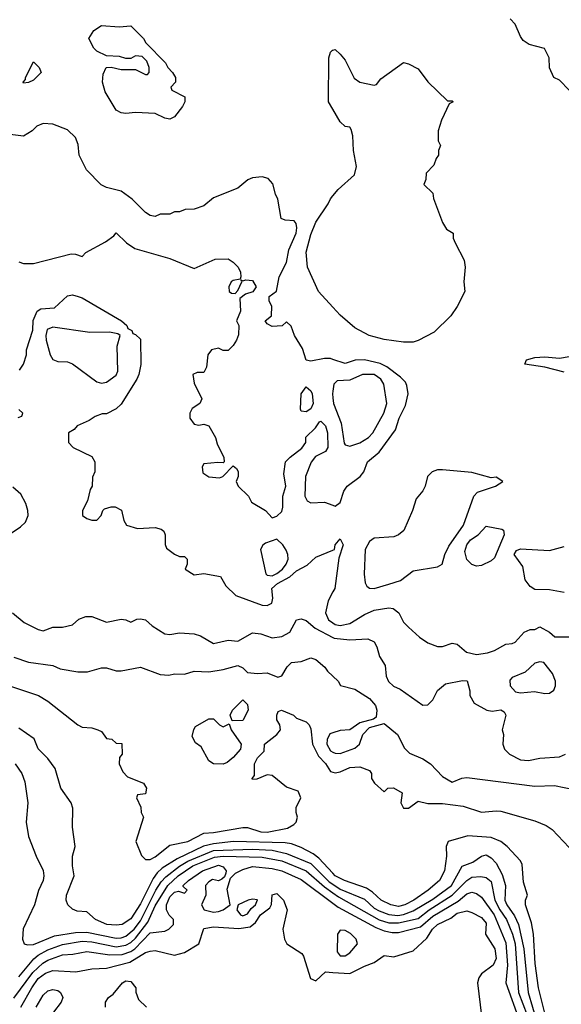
# Model space of a CAD drawing. Header units: inches. Extents: x 1793389 to 1900389, y 320802 to 470796.
# Tile 520 of 656: x 1878714 to 1880938, y 385182 to 389227. Entities that reach past the tile are written whole.
import ezdxf

# ---------------------------------------------------------------- set-up
doc = ezdxf.new("R2010")
doc.units = ezdxf.units.IN
doc.header["$MEASUREMENT"] = 0
doc.layers.add('B8378', color=7, linetype='Continuous')
doc.layers.add('B8388', color=7, linetype='Continuous')

msp = doc.modelspace()

# ---------------------------------------------------------------- linework, layer by layer
at = {"layer": 'B8378', "color": 2}
for points, elevation in [([(1879122, 389198), (1879170, 389202), (1879222, 389150), (1879231.6, 389131.6), (1879312, 389050), (1879322, 389030), (1879342, 389010), (1879354, 388990), (1879354, 388970), (1879334, 388950), (1879338, 388938), (1879392, 388910), (1879392, 388890), (1879382, 388870), (1879350, 388828), (1879330, 388818), (1879310, 388822), (1879270, 388842), (1879190, 388845.2), (1879150, 388841.2), (1879130, 388844), (1879110, 388855.3), (1879065.2, 388930), (1879054, 388970), (1879056.4, 389003.6), (1879068.7, 389031.3), (1879090, 389032), (1879130, 389022), (1879190, 389022), (1879230, 389002), (1879238, 389002), (1879246, 389010), (1879246, 389030), (1879236.4, 389056.4), (1879216.4, 389076.4), (1879190, 389078), (1879170, 389068), (1879150, 389068), (1879123.6, 389076.4), (1879070, 389078), (1879030, 389098), (1879018, 389110), (1878998, 389150), (1879018, 389182), (1879050, 389202.8)], 222), ([(1878730, 388966), (1878728, 388970), (1878738, 388982), (1878738, 388990), (1878770, 389054), (1878794, 389030), (1878802, 389010), (1878770, 388978), (1878750, 388968.7)], 222), ([(1878850, 387964), (1878826, 387954), (1878821, 387930), (1878822.8, 387910), (1878838.8, 387850), (1878850, 387831.3), (1878870, 387822.8), (1878910, 387820.7), (1878930, 387813.4), (1879030, 387739.1), (1879050, 387734), (1879070, 387737.3), (1879110, 387766), (1879117.5, 387782.5), (1879114.6, 387885.4), (1879126, 387930), (1879116.4, 387936.4), (1879083.1, 387943.1), (1879001.5, 387941.5)], 222), ([(1879890, 387615.3), (1879870, 387618), (1879867.2, 387627.2), (1879869.6, 387690.4), (1879890, 387718), (1879910, 387702), (1879914.8, 387690), (1879918.8, 387650), (1879910, 387628.7)], 226), ([(1879770, 387092.3), (1879723.7, 387076.3), (1879712.1, 387067.9), (1879703.1, 387050), (1879724.2, 386950), (1879730, 386944.2), (1879750, 386942.2), (1879770, 386951.4), (1879793.5, 386970), (1879808.4, 386990), (1879816.3, 387010), (1879815.6, 387030), (1879807.9, 387047.9), (1879794.5, 387070)], 226), ([(1879586, 386346), (1879578, 386370), (1879588, 386390), (1879630, 386432), (1879650, 386414), (1879652, 386390), (1879630, 386348)], 210), ([(1879550, 386322), (1879574, 386334), (1879582, 386310), (1879622.8, 386250), (1879621, 386230), (1879590, 386195.3), (1879565.4, 386174.6), (1879550, 386169), (1879509.3, 386169.3), (1879490, 386182), (1879459, 386239), (1879436.4, 386256.4), (1879422, 386282), (1879428.7, 386311.3), (1879436.4, 386323.6), (1879490, 386354), (1879510, 386354), (1879534, 386330)], 210), ([(1879670, 385613.6), (1879652, 385610), (1879611.3, 385590), (1879606, 385570), (1879620.7, 385550), (1879630, 385545.3), (1879650, 385553.4), (1879664.7, 385575.3), (1879682.7, 385590), (1879690.9, 385610.9)], 194)]:
    msp.add_lwpolyline(points, close=True, dxfattribs=dict(at, elevation=elevation))
for points, elevation in [([(1880000, 388859.3), (1879982, 388890), (1879984, 389070), (1879990, 389094), (1879998, 389102), (1880000, 389102.4)], 222), ([(1880000, 387831.3), (1879990, 387834.5), (1879965.2, 387834.8), (1879910, 387824), (1879890, 387828.7), (1879875.5, 387875.5), (1879842, 387930), (1879828.4, 387968.4), (1879810, 387986), (1879791.1, 387968.9), (1879750, 387966), (1879730, 387978), (1879722, 387990), (1879748, 388010), (1879748.7, 388050), (1879738, 388070), (1879738, 388090), (1879768, 388112), (1879779, 388170), (1879809.3, 388230), (1879818.6, 388281.4), (1879849.4, 388350), (1879851.9, 388371.9), (1879849.2, 388389.2), (1879840.4, 388400.4), (1879804, 388404), (1879788, 388410), (1879774, 388490), (1879764, 388510), (1879753.2, 388553.2), (1879734.6, 388574.6), (1879710, 388582), (1879670, 388578), (1879651.1, 388568.9), (1879610, 388535.3), (1879510, 388495.3), (1879470, 388462), (1879430, 388448), (1879392.7, 388447.3), (1879370, 388438), (1879350, 388438), (1879330, 388428), (1879290, 388428), (1879270, 388418), (1879250, 388422), (1879230, 388435.3), (1879175.3, 388490), (1879130, 388522), (1879070, 388538), (1879048.9, 388548.9), (1878988, 388610), (1878958, 388670), (1878954.6, 388714.6), (1878943.1, 388743.1), (1878910, 388774), (1878850, 388797.2), (1878810, 388801.2), (1878784.7, 388790), (1878764.7, 388770), (1878730, 388748.7), (1878630, 388760.9)], 226), ([(1880000, 388045.9), (1879941.2, 388110), (1879896, 388210), (1879890, 388272), (1879910, 388344.7), (1879930, 388394.8), (1879980.9, 388470), (1879990, 388490.8), (1880000, 388503.4)], 222), ([(1878710, 388232), (1878730, 388224.7), (1878770, 388226), (1878924.7, 388264.7), (1878943.6, 388263.6), (1878970, 388254), (1878986, 388270), (1879066, 388314), (1879100.4, 388339.6), (1879110, 388352), (1879152, 388310), (1879187.1, 388287.1), (1879330, 388246), (1879430, 388204.7), (1879516.4, 388243.6), (1879570, 388244.7), (1879590.7, 388230.7), (1879610.8, 388210), (1879621, 388190), (1879622, 388170), (1879619.6, 388160.4), (1879590, 388155.3), (1879582, 388150), (1879572, 388130), (1879574, 388110), (1879583.6, 388103.6), (1879598, 388102), (1879610, 388114), (1879626, 388150), (1879622, 388158), (1879630, 388154), (1879642, 388158), (1879670, 388156), (1879684.7, 388130), (1879671, 388109), (1879641, 388099), (1879618, 388082), (1879621, 388030), (1879604.7, 387990), (1879614, 387970), (1879612.7, 387932.7), (1879604.7, 387910), (1879590, 387888), (1879570, 387868), (1879550, 387868), (1879530, 387877.2), (1879502, 387870), (1879486, 387850), (1879481, 387799), (1879470, 387778), (1879442, 387778), (1879424.7, 387770), (1879430, 387734), (1879462, 387670), (1879454, 387650), (1879422, 387630), (1879412, 387610), (1879412, 387590), (1879430, 387564.7), (1879450, 387561), (1879470, 387564.7), (1879490, 387558), (1879517.3, 387510), (1879524.5, 387484.5), (1879552, 387428), (1879554, 387410), (1879550, 387406), (1879528, 387408), (1879470, 387402), (1879462.8, 387390), (1879465.3, 387365.3), (1879490, 387348.2), (1879534.8, 387345.2), (1879548, 387350), (1879590, 387394), (1879603.6, 387383.6), (1879610.9, 387370.9), (1879610.7, 387350), (1879602.8, 387330), (1879610.5, 387310), (1879653, 387270), (1879665.3, 387245.3), (1879723, 387210), (1879750, 387181), (1879770, 387187.3), (1879790, 387206.8), (1879795.1, 387224.9), (1879795.1, 387270), (1879806.3, 387310), (1879798.7, 387361.3), (1879805.2, 387410), (1879824, 387430), (1879872.9, 387467.1), (1879888.7, 387490), (1879888.7, 387511.3), (1879928.7, 387550), (1879945.2, 387574.8), (1879950, 387578), (1879970, 387558), (1879977.6, 387530), (1879978.7, 387470), (1879970, 387452.7), (1879928, 387432), (1879910.4, 387409.6), (1879887.7, 387350), (1879884.9, 387270), (1879894.8, 387250), (1879910, 387242.4), (1879965.1, 387245.1), (1880000, 387231.8)], 226), ([(1878712.9, 387787.1), (1878728.9, 387811.1), (1878742, 387850), (1878742, 387870), (1878768.4, 387951.6), (1878768.9, 387991.1), (1878786, 388030), (1878800.4, 388039.6), (1878856.4, 388043.6), (1878910, 388092), (1878930, 388096), (1878954, 388090), (1878970, 388084.7), (1879132, 387990), (1879154, 387970), (1879158, 387958), (1879174, 387950), (1879178, 387938), (1879190, 387934), (1879210, 387914), (1879210.9, 387810.9), (1879202.8, 387770), (1879194.8, 387750), (1879130, 387648), (1879110, 387628), (1879070, 387608), (1879052.7, 387607.3), (1879023.6, 387596.4), (1878999.6, 387580.4), (1878950, 387558), (1878936.9, 387543.1), (1878914, 387530), (1878914, 387490), (1878934, 387470), (1879010, 387432), (1879022, 387410), (1879022, 387370), (1879012.7, 387347.3), (1879012, 387310), (1879003.6, 387296.4), (1878992, 387250), (1878972, 387210), (1878972, 387190), (1878990, 387178), (1879010, 387171.3), (1879030, 387171.3), (1879048.7, 387190), (1879055.3, 387210), (1879062.7, 387217.3), (1879090, 387226), (1879105.4, 387225.4), (1879131.3, 387211.3), (1879141, 387170), (1879152, 387150), (1879196.9, 387136.9), (1879270, 387141), (1879294.4, 387134.4), (1879306, 387126), (1879310.9, 387110.9), (1879310.9, 387070.9), (1879316, 387056), (1879350, 387031), (1879370, 387022), (1879390, 387022), (1879402, 387010), (1879402, 386990), (1879394, 386970), (1879430, 386946), (1879470, 386951.3), (1879538.8, 386938.8), (1879560.7, 386900.7), (1879602, 386862), (1879710, 386822), (1879730, 386820.7), (1879748.7, 386830), (1879754, 386850), (1879749.4, 386890), (1879773.2, 386910), (1879822.6, 386937.4), (1879850, 386962), (1879894.5, 386985.5), (1879930, 387018.8), (1880000, 387047.5)], 222), ([(1880000, 387700.5), (1879998.7, 387690), (1880000, 387674)], 230), ([(1878707.3, 387592.7), (1878722, 387598), (1878726, 387610), (1878710, 387626)], 222), ([(1878650, 387098.8), (1878717.2, 387142.8), (1878737.4, 387162.6), (1878748.4, 387190), (1878747.1, 387210), (1878738.9, 387238.9), (1878717.8, 387277.8), (1878685.8, 387305.8)], 222), ([(1880000, 386875.8), (1879980.9, 386839.1), (1879970.3, 386790), (1879981.6, 386761.6), (1880000, 386748.7)], 222), ([(1878684.7, 386790), (1878732, 386750), (1878790, 386721), (1878810, 386716), (1878850, 386731.3), (1878890, 386731.3), (1878930, 386741), (1878956.5, 386763.5), (1878985.6, 386774.4), (1879010, 386774.8), (1879070, 386751.3), (1879130, 386764.7), (1879150, 386762), (1879170, 386752), (1879195.3, 386764.7), (1879210, 386766), (1879230, 386761), (1879257.3, 386737.3), (1879310, 386704), (1879330, 386700.5), (1879370, 386708), (1879430, 386704), (1879455.9, 386695.9), (1879510, 386663.8), (1879570, 386677.3), (1879610, 386674), (1879670, 386707.7), (1879704.5, 386704.5), (1879750, 386687.3), (1879790, 386692.7), (1879822.7, 386710), (1879850, 386761), (1879870, 386766), (1879890, 386758.8), (1879927.1, 386727.1), (1880000, 386688.8)], 218), ([(1878690, 386607.3), (1878750, 386587.7), (1878850, 386574), (1878880.3, 386560.3), (1878952.9, 386547.1), (1878992.9, 386547.1), (1879050, 386564.7), (1879070, 386564.7), (1879110, 386552), (1879130, 386552), (1879210, 386566.8), (1879290, 386537.3), (1879326.3, 386533.7), (1879350, 386539.1), (1879390, 386538.8), (1879430, 386551), (1879490, 386547.7), (1879550, 386557.1), (1879610, 386574), (1879630, 386564.7), (1879650, 386545.5), (1879690, 386540.5), (1879730, 386544), (1879773.6, 386526.4), (1879790, 386531.3), (1879812.1, 386567.9), (1879830, 386586), (1879870, 386590.8), (1879910, 386604.7), (1879930, 386598), (1879966.4, 386566.4), (1879978, 386550), (1880000, 386530)], 214), ([(1878655.2, 386495.2), (1878790.5, 386450.5), (1878830, 386426.8), (1878952, 386330), (1878970, 386321), (1879010, 386318), (1879034, 386310), (1879050, 386302), (1879070, 386274), (1879091.6, 386271.6), (1879110, 386254), (1879132.7, 386252.7), (1879134, 386210), (1879123.6, 386196.4), (1879122, 386170), (1879136.9, 386136.9), (1879156.9, 386116.9), (1879222, 386090), (1879234, 386070), (1879230, 386046), (1879198, 386042), (1879194, 386030), (1879211.6, 385991.6), (1879212, 385970), (1879222, 385950), (1879191, 385850), (1879213.7, 385793.7), (1879230, 385776), (1879250, 385777.3), (1879270, 385788), (1879330, 385836), (1879404, 385850), (1879470, 385884.4), (1879510, 385887), (1879630, 385908.5), (1879650, 385908.4), (1879704.7, 385890), (1879730, 385889.1), (1879814.2, 385905.8), (1879840.2, 385919.8), (1879849.2, 385930), (1879855.3, 385950), (1879849, 385970), (1879849, 385990), (1879868.7, 386030), (1879857.2, 386057.2), (1879810, 386074), (1879750, 386121.2), (1879730, 386124), (1879687.3, 386107.3), (1879670, 386106), (1879668.7, 386110), (1879678, 386122), (1879678, 386170), (1879690, 386194), (1879718, 386222), (1879719, 386250), (1879769.2, 386290), (1879785.2, 386310), (1879782, 386330), (1879769.3, 386350), (1879769.2, 386370), (1879775.3, 386384.7), (1879789.5, 386390.5), (1879838, 386370), (1879850, 386358), (1879890, 386342), (1879902, 386330), (1879910, 386314), (1879916, 386250), (1879941.1, 386201.1), (1879970, 386170.6), (1879990, 386138.8), (1880000, 386136.1)], 210), ([(1880000, 385719.9), (1879942.3, 385782.3), (1879919.6, 385799.6), (1879870, 385826), (1879830, 385841.1), (1879804.5, 385844.5), (1879591.3, 385851.3), (1879510, 385840.9), (1879469.1, 385830.9), (1879360.4, 385779.6), (1879299.5, 385740.5), (1879278.3, 385721.7), (1879261.9, 385698.1), (1879210, 385594.4), (1879170, 385533.4), (1879134, 385510), (1879110, 385506.4), (1879072, 385510), (1879024.7, 385530), (1878990, 385562), (1878950, 385564.7), (1878930, 385572), (1878912, 385590), (1878904.7, 385610), (1878906, 385630), (1878938, 385710), (1878930.9, 385750.9), (1878931, 385790), (1878941, 385830), (1878931.3, 385910), (1878932.7, 385987.3), (1878924.7, 386010), (1878882.8, 386070), (1878858.8, 386150), (1878830, 386191), (1878790, 386231.3), (1878772.7, 386272.7), (1878710, 386316)], 206), ([(1880000, 386297), (1879987, 386293), (1879976, 386270), (1879975.6, 386250), (1879990, 386222.6), (1880000, 386218.3)], 214), ([(1878694.8, 386170), (1878722.8, 386130), (1878735.2, 386095.2), (1878747.3, 386010), (1878740.7, 385930), (1878750.6, 385870.6), (1878781, 385790), (1878810, 385732), (1878813, 385710), (1878810.5, 385690), (1878790.4, 385649.6), (1878774.9, 385590), (1878728.6, 385491.4), (1878725.5, 385450), (1878732, 385430), (1878745.5, 385425.5), (1878770, 385427), (1878857, 385463), (1878942.8, 385477.2), (1878990, 385477.8), (1879110, 385454), (1879130, 385454.2), (1879150, 385461.8), (1879183.5, 385490), (1879210, 385524.4), (1879272.4, 385650), (1879295, 385685), (1879314.5, 385705.5), (1879370, 385749.3), (1879404, 385770), (1879510, 385813.4), (1879670, 385819.8), (1879750, 385815.5), (1879810, 385802), (1879910, 385759.7), (1879985.2, 385685.2), (1880000, 385675.2)], 202), ([(1878710, 385294), (1878771.9, 385368.1), (1878790, 385383.6), (1878830, 385405.2), (1878890, 385427.2), (1878970, 385440.7), (1879010, 385437.8), (1879110, 385418), (1879150, 385425), (1879170, 385435.6), (1879190, 385452.8), (1879240.2, 385519.8), (1879270, 385586.7), (1879322.4, 385670), (1879364.2, 385710), (1879425.4, 385750), (1879513.7, 385786.3), (1879550, 385790.1), (1879710, 385786.4), (1879790, 385771.2), (1879890.1, 385730.1), (1879964.9, 385664.9), (1880000, 385640)], 198), ([(1878690, 385206.7), (1878767.8, 385312.2), (1878808.6, 385351.4), (1878830, 385363.2), (1878890, 385385.3), (1878932.7, 385387.3), (1878990, 385399.1), (1879084.6, 385384.6), (1879134.3, 385385.7), (1879170, 385398.4), (1879186, 385410), (1879250, 385474.7), (1879310, 385482), (1879326, 385490), (1879346, 385510), (1879346, 385530), (1879328, 385548), (1879316.2, 385570), (1879316.3, 385590), (1879330, 385623.8), (1879350, 385642.4), (1879366.4, 385646.4), (1879390, 385638), (1879402, 385650), (1879385.2, 385665.2), (1879385.2, 385670), (1879406.6, 385690), (1879464.5, 385730), (1879530, 385752.8), (1879550, 385746.8), (1879562, 385730), (1879559.9, 385720.1), (1879554.4, 385705.6), (1879544.5, 385695.5), (1879530.8, 385689.2), (1879506, 385694), (1879490, 385685.2), (1879477.3, 385670), (1879478.4, 385630), (1879460.7, 385590), (1879471, 385570), (1879510, 385560.3), (1879530, 385562.6), (1879549.7, 385570.3), (1879578, 385590), (1879565.6, 385654.4), (1879580.1, 385699.9), (1879599.6, 385720.4), (1879630, 385736), (1879670, 385747.6), (1879750, 385739.7), (1879790.6, 385730), (1879870, 385694.6), (1880000, 385597.2)], 194), ([(1878718.5, 385170), (1878763.8, 385250), (1878790, 385287.2), (1878819.5, 385310), (1878850, 385320.3), (1878944.8, 385315.2), (1879010, 385326.8), (1879070.4, 385330.4), (1879165.7, 385354.3), (1879230, 385394), (1879250, 385400.7), (1879270, 385402.8), (1879350, 385384), (1879390, 385394), (1879449.2, 385430), (1879470, 385493.4), (1879510, 385499.5), (1879613.4, 385493.4), (1879659.8, 385500.2), (1879681.7, 385518.3), (1879703, 385550), (1879741.7, 385578.3), (1879748.4, 385591.6), (1879750, 385631), (1879770, 385636.3), (1879797.3, 385610), (1879812, 385570), (1879794.8, 385490), (1879800.7, 385450), (1879811, 385430), (1879872, 385390), (1879879.8, 385379.8), (1879907.7, 385287.7), (1879930, 385278), (1879970, 385314.8), (1880000, 385312.9)], 190), ([(1878782, 385170), (1878810, 385218.8), (1878830, 385237.3), (1878850, 385242.8), (1878870, 385238.8), (1878881, 385230), (1878891, 385210), (1878884.7, 385190), (1878852, 385150)], 186), ([(1879066, 385170), (1879066, 385190), (1879078, 385210), (1879097.2, 385222.8), (1879135.3, 385270), (1879150, 385278.8), (1879170, 385276), (1879190.8, 385250), (1879191, 385231), (1879202, 385202), (1879234, 385170)], 186)]:
    msp.add_lwpolyline(points, dxfattribs=dict(at, elevation=elevation))
at = {"layer": 'B8388', "color": 2}
for points, elevation in [([(1880970, 388938), (1880930, 388978), (1880908, 388990), (1880888.9, 389028.9), (1880888, 389070), (1880868.4, 389108.4), (1880805.6, 389125.6), (1880782, 389142), (1880770, 389158), (1880748.9, 389208.9), (1880728, 389230)], 222), ([(1880000, 389102.4), (1880010, 389104.7), (1880030, 389086), (1880050, 389060.7), (1880086.9, 388986.9), (1880110, 388970.4), (1880170, 388958), (1880179, 388961), (1880196.4, 388983.6), (1880290, 389051.3), (1880310, 389046), (1880350, 389024.7), (1880390, 388972), (1880470, 388894), (1880490, 388894), (1880494, 388890), (1880478, 388882), (1880445.4, 388814.6), (1880432, 388770), (1880432, 388730), (1880442, 388710), (1880434, 388690), (1880434, 388670), (1880423.6, 388656.4), (1880414, 388630), (1880383.6, 388596.4), (1880382, 388570), (1880374, 388550), (1880410, 388514), (1880412.7, 388492.7), (1880450, 388394), (1880466, 388366), (1880494, 388350), (1880494, 388330), (1880502, 388310), (1880538.8, 388238.8), (1880542.8, 388210), (1880538, 388150), (1880542, 388110), (1880510.9, 388049.1), (1880484.7, 388010), (1880416.3, 387943.7), (1880350, 387909.2), (1880330, 387902.7), (1880290, 387902.7), (1880210, 387912.7), (1880149.6, 387929.6), (1880090, 387961.2), (1880030, 388013.2), (1880000, 388045.9)], 222), ([(1880000, 388503.4), (1880021.2, 388530), (1880088.7, 388590), (1880096.5, 388623.5), (1880084, 388690), (1880082, 388750), (1880075.3, 388775.3), (1880070, 388786), (1880050, 388788), (1880030, 388808), (1880000, 388859.3)], 222), ([(1880000, 387231.8), (1880010, 387228), (1880030, 387242.8), (1880045.1, 387290), (1880058, 387310), (1880112.3, 387350), (1880126.6, 387370), (1880142.7, 387410), (1880189.7, 387450.3), (1880257.7, 387542.3), (1880272.7, 387590), (1880298, 387642), (1880309.6, 387690), (1880304.1, 387724.1), (1880297.5, 387737.5), (1880278, 387758), (1880220.9, 387800.9), (1880194.3, 387814.3), (1880130, 387829.7), (1880091.6, 387828.4), (1880050, 387815.1), (1880000, 387831.3)], 226), ([(1880950, 387778.5), (1880870, 387799.7), (1880788.7, 387811.3), (1880795.3, 387830), (1880830, 387838.7), (1880870, 387842), (1880930, 387836.9), (1880970, 387843.6)], 222), ([(1880000, 387674), (1880002, 387650), (1880034.4, 387570), (1880046.6, 387486.6), (1880050, 387481), (1880070, 387474.8), (1880110, 387488.2), (1880146, 387510), (1880164.5, 387530), (1880209.5, 387610), (1880220.9, 387650), (1880209.4, 387730), (1880197, 387750), (1880170, 387769.4), (1880122, 387770), (1880070, 387746), (1880017.1, 387742.9), (1880003.8, 387730), (1880000, 387700.5)], 230), ([(1880000, 387047.5), (1880006, 387050), (1880008.7, 387070), (1880030, 387094), (1880042, 387070), (1880024.7, 387015.3), (1880007.3, 386890), (1880000, 386875.8)], 222), ([(1880950, 386873.2), (1880890, 386884), (1880830, 386886), (1880810, 386898), (1880790, 386926), (1880780.2, 386980.2), (1880744, 387030), (1880753.6, 387046.4), (1880770, 387053.4), (1880890, 387046), (1880950, 387062.8)], 222), ([(1880000, 386748.7), (1880010, 386741.7), (1880030, 386738), (1880070, 386746.7), (1880130, 386783.8), (1880170, 386800.4), (1880230, 386810.4), (1880248, 386808), (1880270.7, 386790.7), (1880290, 386751.3), (1880310, 386731), (1880356, 386690), (1880390, 386666.8), (1880430, 386651.3), (1880450, 386651.3), (1880490, 386666), (1880510, 386661), (1880548.9, 386628.9), (1880590, 386619.5), (1880634.7, 386625.3), (1880664.1, 386635.9), (1880710, 386661), (1880736.5, 386663.5), (1880748, 386670), (1880786, 386710), (1880810, 386722), (1880830, 386722), (1880850, 386732), (1880890, 386711.3), (1880911.6, 386691.6), (1881010, 386692)], 222), ([(1880000, 386688.8), (1880005.8, 386685.8), (1880070, 386679.5), (1880143.5, 386683.5), (1880170, 386671), (1880181, 386650), (1880190.9, 386610.9), (1880214, 386574), (1880218.7, 386530), (1880227.8, 386507.8), (1880248.9, 386488.9), (1880276.4, 386476.4), (1880370, 386411.3), (1880390, 386412), (1880410, 386432), (1880429.4, 386470.6), (1880462, 386498), (1880531.6, 386511.6), (1880551.3, 386511.3), (1880562, 386470), (1880562, 386450), (1880579.6, 386419.6), (1880632, 386390), (1880654.5, 386385.5), (1880690, 386391), (1880702.8, 386382.8), (1880710.7, 386370), (1880694.8, 386310), (1880701, 386290), (1880698, 386250), (1880704.7, 386230), (1880724.7, 386210), (1880770, 386186.8), (1880803.5, 386183.5), (1880850, 386193.4), (1880930, 386199.1), (1880955.3, 386210)], 218), ([(1880000, 386530), (1880022, 386510), (1880031.6, 386491.6), (1880090, 386476), (1880150, 386438.8), (1880174.8, 386410), (1880181, 386390), (1880178, 386362), (1880167.1, 386352.9), (1880110, 386337.6), (1880070, 386309.5), (1880030, 386306), (1880000, 386297)], 214), ([(1880000, 386218.3), (1880010, 386214), (1880030, 386212.4), (1880090, 386234), (1880109.6, 386250), (1880122.9, 386290), (1880150, 386318.8), (1880210, 386336), (1880266, 386290), (1880294, 386234), (1880314, 386214), (1880370, 386190.7), (1880401, 386170), (1880450, 386118), (1880490, 386094), (1880530, 386111), (1880550, 386114), (1880830, 386077.3), (1880910, 386080.7), (1880990, 386064)], 214), ([(1880000, 386136.1), (1880010, 386133.4), (1880030, 386136.3), (1880070, 386154), (1880110, 386158), (1880150, 386142), (1880158, 386130), (1880158, 386110), (1880171.3, 386090), (1880210, 386054), (1880226, 386070), (1880249.1, 386070.9), (1880284.7, 386050), (1880279.1, 386010), (1880290, 385987.7), (1880310, 385987.3), (1880350, 386016), (1880390, 386006.8), (1880450, 386006.8), (1880535.3, 385995.3), (1880610, 385971), (1880670, 385977.3), (1880690, 385974.8), (1880830, 385935.5), (1880875.8, 385915.8), (1880899.9, 385899.9), (1880970, 385826)], 210), ([(1880870, 385146), (1880844, 385250), (1880830.3, 385350), (1880824.4, 385470), (1880816, 385516), (1880790.8, 385590), (1880791, 385610), (1880798.8, 385630), (1880783, 385683), (1880776.8, 385756.8), (1880770, 385771.3), (1880716, 385830), (1880690, 385850.7), (1880650, 385867.3), (1880554, 385874), (1880474, 385850), (1880465.2, 385830), (1880466.6, 385790), (1880458.4, 385730), (1880438.4, 385690), (1880391.6, 385650), (1880331.8, 385610), (1880295.1, 385590), (1880270, 385583.2), (1880237.3, 385590), (1880198, 385610), (1880162.8, 385642.8), (1880138.5, 385658.5), (1880047.3, 385690), (1880010, 385709.1), (1880000, 385719.9)], 206), ([(1880000, 385675.2), (1880030, 385655), (1880130, 385613.1), (1880170, 385577.3), (1880190, 385566.4), (1880230, 385551.1), (1880266.6, 385546.6), (1880290, 385550.2), (1880330, 385565.4), (1880410, 385613.6), (1880486.9, 385670), (1880530.9, 385749.1), (1880574.4, 385765.6), (1880610, 385790.3), (1880630, 385795.6), (1880650, 385783.7), (1880670, 385761.3), (1880695.4, 385715.4), (1880709.1, 385670), (1880705.8, 385610), (1880713.8, 385590), (1880745.9, 385545.9), (1880762.2, 385510), (1880784.7, 385410), (1880801.8, 385230), (1880854.9, 385050)], 202), ([(1880000, 385640), (1880023.3, 385623.3), (1880190, 385529.3), (1880230, 385516.6), (1880270, 385517.1), (1880350, 385533.8), (1880395.1, 385570), (1880490.5, 385629.5), (1880550, 385690.4), (1880570, 385703.8), (1880607.3, 385707.3), (1880630, 385702.8), (1880650, 385686), (1880664.7, 385610), (1880685, 385570), (1880713.2, 385530), (1880737.8, 385470), (1880748.4, 385430), (1880762.9, 385230), (1880797.6, 385137.6)], 198), ([(1880000, 385597.2), (1880021.3, 385581.3), (1880176.9, 385496.9), (1880210, 385483.2), (1880243.8, 385476.2), (1880270, 385477.4), (1880359.9, 385500.1), (1880410, 385543.5), (1880514.8, 385605.2), (1880550, 385635.6), (1880570, 385642.6), (1880590, 385637), (1880610, 385621.6), (1880662.2, 385550), (1880710, 385434), (1880717.4, 385342.6), (1880710.4, 385270), (1880766.6, 385113.4)], 194), ([(1880000, 385312.9), (1880070, 385308.4), (1880130, 385339.1), (1880170, 385353.4), (1880210, 385382.8), (1880250, 385377.1), (1880330, 385402), (1880386.3, 385453.7), (1880409.7, 385490), (1880429.6, 385510), (1880484.1, 385535.9), (1880510, 385555.6), (1880550, 385565.5), (1880570, 385559.3), (1880610, 385538.4), (1880630, 385514.8), (1880627.4, 385470), (1880665.3, 385410), (1880670.3, 385370), (1880658, 385342), (1880610, 385306.6), (1880599.5, 385290), (1880594, 385270), (1880610, 385134)], 190)]:
    msp.add_lwpolyline(points, dxfattribs=dict(at, elevation=elevation))
for points, elevation in [([(1880450, 387377.4), (1880430, 387377.4), (1880407.7, 387370), (1880388.5, 387350), (1880378.7, 387310), (1880369.1, 387290.9), (1880341.7, 387258.3), (1880327.4, 387210), (1880291.2, 387128.8), (1880270, 387111.1), (1880250, 387102), (1880170, 387097), (1880150, 387083.7), (1880132.4, 387050), (1880128.7, 386948.7), (1880132.8, 386912.8), (1880139.8, 386899.8), (1880150, 386890.8), (1880170, 386890.7), (1880230, 386907.7), (1880277.2, 386922.8), (1880330, 386962.8), (1880430, 386978.8), (1880448.7, 386990), (1880459.5, 387030), (1880476.2, 387063.8), (1880536.2, 387150), (1880578.4, 387270), (1880594.5, 387285.5), (1880668, 387310), (1880698, 387330), (1880670, 387348), (1880650, 387345.2), (1880570, 387366.3)], 226), ([(1880590, 386981.2), (1880570, 386989.2), (1880549.7, 387009.7), (1880541.6, 387041.6), (1880549.6, 387070), (1880565.6, 387090), (1880596, 387110), (1880630, 387146.8), (1880694.4, 387134.4), (1880701, 387130), (1880704, 387110), (1880664, 387016), (1880650, 387004), (1880610, 386985.2)], 222), ([(1880850, 386589.3), (1880830, 386583.7), (1880790, 386546.6), (1880735.8, 386524.2), (1880727, 386513), (1880727.9, 386490), (1880750, 386465), (1880770, 386461.6), (1880827.3, 386467.3), (1880870, 386459.3), (1880890, 386460.7), (1880907, 386473), (1880914, 386490), (1880914, 386510), (1880901.5, 386541.5), (1880865.6, 386585.6)], 222), ([(1880030, 385486.6), (1880019.5, 385470), (1880017.7, 385397.7), (1880030, 385380.4), (1880050, 385380.4), (1880070, 385392.7), (1880100.9, 385430), (1880096, 385450), (1880072.9, 385472.9), (1880050, 385485.1)], 194)]:
    msp.add_lwpolyline(points, close=True, dxfattribs=dict(at, elevation=elevation))

doc.saveas('drawing.dxf')
